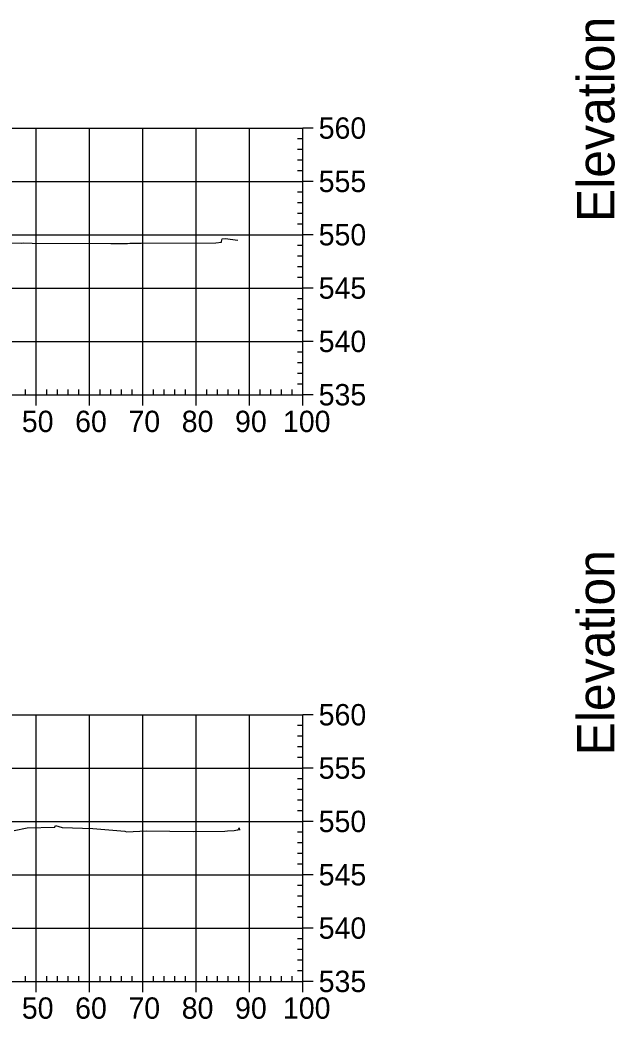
# Model space of a CAD drawing. Extents: x 708103 to 717568, y 374476 to 378707.
# Drawn here: x 710748.9 to 710860.6, y 377647.6 to 377834.9 of the extents above; entities that cross this region are included whole.
import ezdxf

# ---------------------------------------------------------------- set-up
doc = ezdxf.new("R2010")
doc.units = 0
for name, color, linetype in [('57', 7, 'Continuous'), ('60', 7, 'Continuous'), ('Existing', 7, 'Continuous')]:
    doc.layers.add(name, color=color, linetype=linetype)

msp = doc.modelspace()

# ---------------------------------------------------------------- linework, layer by layer
at = {"layer": '57'}
for p, q in [((710601.98, 377814.63), (710801.98, 377814.63)), ((710751.98, 377764.63), (710751.98, 377814.63)), ((710761.98, 377764.63), (710761.98, 377814.63)), ((710771.98, 377764.63), (710771.98, 377814.63)), ((710781.98, 377764.63), (710781.98, 377814.63)), ((710791.98, 377764.63), (710791.98, 377814.63)), ((710801.98, 377764.63), (710801.98, 377814.63)), ((710801.98, 377764.63), (710801.98, 377814.63)), ((710803.98, 377814.63), (710801.98, 377814.63)), ((710801.98, 377812.63), (710800.98, 377812.63)), ((710801.98, 377810.63), (710800.98, 377810.63)), ((710801.98, 377808.63), (710800.98, 377808.63)), ((710801.98, 377806.63), (710800.98, 377806.63)), ((710601.98, 377804.63), (710801.98, 377804.63)), ((710803.98, 377804.63), (710801.98, 377804.63)), ((710801.98, 377802.63), (710800.98, 377802.63)), ((710801.98, 377800.63), (710800.98, 377800.63)), ((710801.98, 377798.63), (710800.98, 377798.63)), ((710801.98, 377796.63), (710800.98, 377796.63)), ((710601.98, 377794.63), (710801.98, 377794.63)), ((710803.98, 377794.63), (710801.98, 377794.63)), ((710801.98, 377792.63), (710800.98, 377792.63)), ((710801.98, 377790.63), (710800.98, 377790.63)), ((710801.98, 377788.63), (710800.98, 377788.63)), ((710801.98, 377786.63), (710800.98, 377786.63)), ((710601.98, 377784.63), (710801.98, 377784.63)), ((710803.98, 377784.63), (710801.98, 377784.63)), ((710801.98, 377782.63), (710800.98, 377782.63)), ((710801.98, 377780.63), (710800.98, 377780.63)), ((710801.98, 377778.63), (710800.98, 377778.63)), ((710801.98, 377776.63), (710800.98, 377776.63)), ((710601.98, 377774.63), (710801.98, 377774.63)), ((710803.98, 377774.63), (710801.98, 377774.63)), ((710801.98, 377772.63), (710800.98, 377772.63)), ((710801.98, 377770.63), (710800.98, 377770.63)), ((710801.98, 377768.63), (710800.98, 377768.63)), ((710749.98, 377764.63), (710749.98, 377765.63)), ((710753.98, 377764.63), (710753.98, 377765.63)), ((710755.98, 377764.63), (710755.98, 377765.63)), ((710757.98, 377764.63), (710757.98, 377765.63)), ((710759.98, 377764.63), (710759.98, 377765.63)), ((710763.98, 377764.63), (710763.98, 377765.63)), ((710765.98, 377764.63), (710765.98, 377765.63)), ((710767.98, 377764.63), (710767.98, 377765.63)), ((710769.98, 377764.63), (710769.98, 377765.63)), ((710773.98, 377764.63), (710773.98, 377765.63)), ((710775.98, 377764.63), (710775.98, 377765.63)), ((710777.98, 377764.63), (710777.98, 377765.63)), ((710779.98, 377764.63), (710779.98, 377765.63)), ((710783.98, 377764.63), (710783.98, 377765.63)), ((710785.98, 377764.63), (710785.98, 377765.63)), ((710787.98, 377764.63), (710787.98, 377765.63)), ((710789.98, 377764.63), (710789.98, 377765.63)), ((710793.98, 377764.63), (710793.98, 377765.63)), ((710795.98, 377764.63), (710795.98, 377765.63)), ((710797.98, 377764.63), (710797.98, 377765.63)), ((710799.98, 377764.63), (710799.98, 377765.63)), ((710801.98, 377766.63), (710800.98, 377766.63)), ((710601.98, 377764.63), (710801.98, 377764.63)), ((710601.98, 377764.63), (710801.98, 377764.63)), ((710751.98, 377762.63), (710751.98, 377764.63)), ((710761.98, 377762.63), (710761.98, 377764.63)), ((710771.98, 377762.63), (710771.98, 377764.63)), ((710781.98, 377762.63), (710781.98, 377764.63)), ((710791.98, 377762.63), (710791.98, 377764.63)), ((710801.98, 377762.63), (710801.98, 377764.63)), ((710803.98, 377764.63), (710801.98, 377764.63)), ((710601.98, 377704.63), (710801.98, 377704.63)), ((710751.98, 377654.63), (710751.98, 377704.63)), ((710761.98, 377654.63), (710761.98, 377704.63)), ((710771.98, 377654.63), (710771.98, 377704.63)), ((710781.98, 377654.63), (710781.98, 377704.63)), ((710791.98, 377654.63), (710791.98, 377704.63)), ((710801.98, 377654.63), (710801.98, 377704.63)), ((710801.98, 377654.63), (710801.98, 377704.63)), ((710803.98, 377704.63), (710801.98, 377704.63)), ((710801.98, 377702.63), (710800.98, 377702.63)), ((710801.98, 377700.63), (710800.98, 377700.63)), ((710801.98, 377698.63), (710800.98, 377698.63)), ((710801.98, 377696.63), (710800.98, 377696.63)), ((710601.98, 377694.63), (710801.98, 377694.63)), ((710803.98, 377694.63), (710801.98, 377694.63)), ((710801.98, 377692.63), (710800.98, 377692.63)), ((710801.98, 377690.63), (710800.98, 377690.63)), ((710801.98, 377688.63), (710800.98, 377688.63)), ((710801.98, 377686.63), (710800.98, 377686.63)), ((710601.98, 377684.63), (710801.98, 377684.63)), ((710803.98, 377684.63), (710801.98, 377684.63)), ((710801.98, 377682.63), (710800.98, 377682.63)), ((710801.98, 377680.63), (710800.98, 377680.63)), ((710801.98, 377678.63), (710800.98, 377678.63)), ((710801.98, 377676.63), (710800.98, 377676.63)), ((710601.98, 377674.63), (710801.98, 377674.63)), ((710803.98, 377674.63), (710801.98, 377674.63)), ((710801.98, 377672.63), (710800.98, 377672.63)), ((710801.98, 377670.63), (710800.98, 377670.63)), ((710801.98, 377668.63), (710800.98, 377668.63)), ((710801.98, 377666.63), (710800.98, 377666.63)), ((710601.98, 377664.63), (710801.98, 377664.63)), ((710803.98, 377664.63), (710801.98, 377664.63)), ((710801.98, 377662.63), (710800.98, 377662.63)), ((710801.98, 377660.63), (710800.98, 377660.63)), ((710801.98, 377658.63), (710800.98, 377658.63)), ((710801.98, 377656.63), (710800.98, 377656.63)), ((710601.98, 377654.63), (710801.98, 377654.63)), ((710601.98, 377654.63), (710801.98, 377654.63)), ((710749.98, 377654.63), (710749.98, 377655.63)), ((710751.98, 377652.63), (710751.98, 377654.63)), ((710753.98, 377654.63), (710753.98, 377655.63)), ((710755.98, 377654.63), (710755.98, 377655.63)), ((710757.98, 377654.63), (710757.98, 377655.63)), ((710759.98, 377654.63), (710759.98, 377655.63)), ((710761.98, 377652.63), (710761.98, 377654.63)), ((710763.98, 377654.63), (710763.98, 377655.63)), ((710765.98, 377654.63), (710765.98, 377655.63)), ((710767.98, 377654.63), (710767.98, 377655.63)), ((710769.98, 377654.63), (710769.98, 377655.63)), ((710771.98, 377652.63), (710771.98, 377654.63)), ((710773.98, 377654.63), (710773.98, 377655.63)), ((710775.98, 377654.63), (710775.98, 377655.63)), ((710777.98, 377654.63), (710777.98, 377655.63)), ((710779.98, 377654.63), (710779.98, 377655.63)), ((710781.98, 377652.63), (710781.98, 377654.63)), ((710783.98, 377654.63), (710783.98, 377655.63)), ((710785.98, 377654.63), (710785.98, 377655.63)), ((710787.98, 377654.63), (710787.98, 377655.63)), ((710789.98, 377654.63), (710789.98, 377655.63)), ((710791.98, 377652.63), (710791.98, 377654.63)), ((710793.98, 377654.63), (710793.98, 377655.63)), ((710795.98, 377654.63), (710795.98, 377655.63)), ((710797.98, 377654.63), (710797.98, 377655.63)), ((710799.98, 377654.63), (710799.98, 377655.63)), ((710801.98, 377652.63), (710801.98, 377654.63)), ((710803.98, 377654.63), (710801.98, 377654.63))]:
    msp.add_line(p, q, dxfattribs=at)
at = {"layer": 'Existing'}
for points in [[(710745.08, 377793.17), (710749.3, 377793.07), (710749.59, 377793.08), (710751.23, 377793.04), (710765.99, 377792.97), (710766.73, 377792.98), (710769.12, 377793), (710769.55, 377793.02), (710771.65, 377793.04), (710785.7, 377793.13), (710786.75, 377793.21), (710786.78, 377793.33), (710786.87, 377793.89), (710787.43, 377793.9), (710789.79, 377793.58)], [(710747.86, 377682.94), (710750.3, 377683.41), (710755.49, 377683.57), (710755.58, 377683.83), (710756.86, 377683.49), (710762.59, 377683.3), (710768.6, 377682.77), (710768.91, 377682.7), (710772.65, 377682.84), (710781.45, 377682.72), (710787.35, 377682.8), (710787.86, 377682.84), (710789.14, 377682.95), (710789.77, 377683.03), (710789.9, 377683.04), (710790.05, 377683.41), (710790.15, 377682.99)]]:
    msp.add_lwpolyline(points, dxfattribs=at)

# ---------------------------------------------------------------- texts
at = {"layer": '57'}
for s, p in [('560', (710804.98, 377812.63)), ('555', (710804.98, 377802.63)), ('550', (710804.98, 377792.63)), ('545', (710804.98, 377782.63)), ('540', (710804.98, 377772.63)), ('535', (710804.98, 377762.63)), ('50', (710749.29, 377757.63)), ('60', (710759.29, 377757.63)), ('70', (710769.29, 377757.63)), ('80', (710779.29, 377757.63)), ('90', (710789.29, 377757.63)), ('100', (710798.28, 377757.63)), ('560', (710804.98, 377702.63)), ('555', (710804.98, 377692.63)), ('550', (710804.98, 377682.63)), ('545', (710804.98, 377672.63)), ('540', (710804.98, 377662.63)), ('535', (710804.98, 377652.63)), ('50', (710749.29, 377647.63)), ('60', (710759.29, 377647.63)), ('70', (710769.29, 377647.63)), ('80', (710779.29, 377647.63)), ('90', (710789.29, 377647.63)), ('100', (710798.28, 377647.63))]:
    msp.add_text(s, height=4, dxfattribs=at).set_placement(p)
at = {"layer": '60'}
for p in [(710860.48, 377796.99), (710860.48, 377696.99)]:
    msp.add_text('Elevation', height=7, rotation=90, dxfattribs=at).set_placement(p)

doc.saveas('drawing.dxf')
